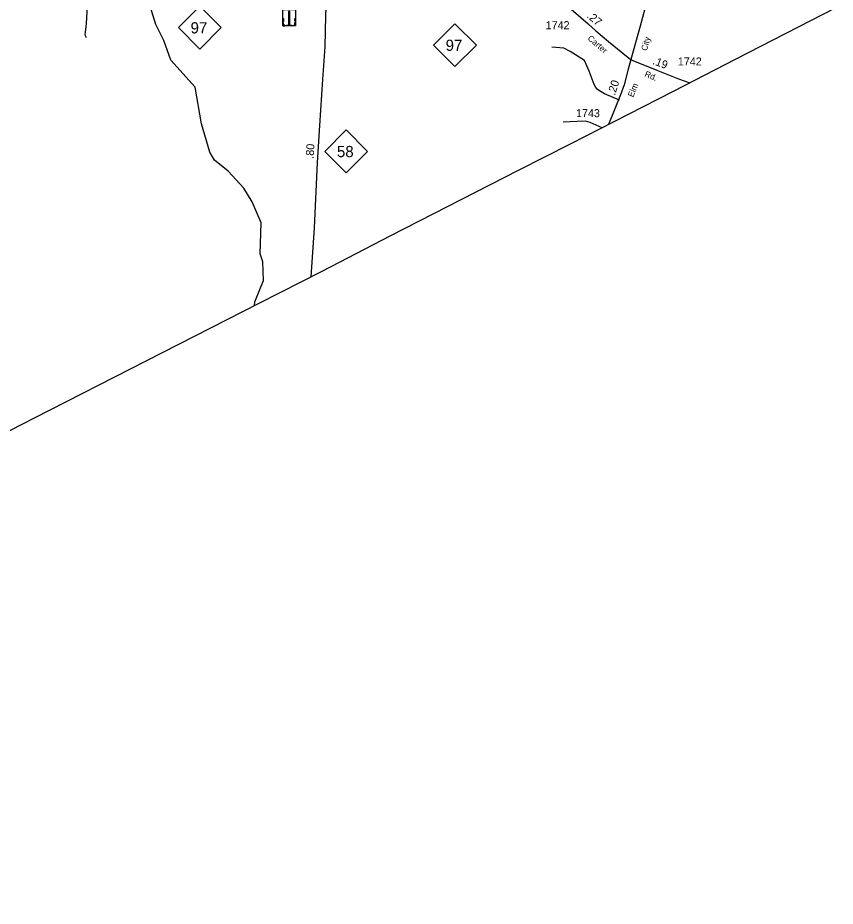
# Model space of a CAD drawing. Extents: x 2220236 to 2384410, y 720751 to 894131.
# Drawn here: x 2312183 to 2324918, y 748943 to 762781 of the extents above; entities that cross this region are included whole.
import ezdxf

# ---------------------------------------------------------------- set-up
doc = ezdxf.new("R2010")
doc.units = 0
for name, color, linetype in [('Exist Boundary Political CountyLine', 7, 'Continuous'), ('Exist Cultural Cemetery CELL', 7, 'Continuous'), ('Exist Hydrographic Misc Water Feature', 7, 'Continuous'), ('Exist Road Non-System Type 51', 7, 'Continuous'), ('Exist Road Primary NC Attributed', 7, 'Continuous'), ('Exist Road Primary NC Service Mileage Hundredths English Label', 7, 'Continuous'), ('Exist Road Primary NC Shield CELL', 7, 'Continuous'), ('Exist Road Primary NC Shield Number Label', 7, 'Continuous'), ('Exist Road Secondary Mileage Hundredths English Label', 7, 'Continuous'), ('Exist Road Secondary Type 51 Attributed', 7, 'Continuous'), ('Exist Road Secondary Type 51 Label', 7, 'Continuous'), ('Exist Road Secondary Type 51 Number Label', 7, 'Continuous')]:
    doc.layers.add(name, color=color, linetype=linetype)

msp = doc.modelspace()

# ---------------------------------------------------------------- linework, layer by layer
at = {"layer": 'Exist Boundary Political CountyLine'}
msp.add_lwpolyline([(2324918, 762929), (2323369, 762135), (2322391, 761632), (2321693, 761275), (2320800, 760815), (2319981, 760403), (2317987, 759382), (2316918, 758831), (2315940, 758332), (2312438, 756546), (2310566, 755586), (2308713, 754646), (2307603, 754075), (2306331, 753423), (2305629, 753064), (2303724, 752098), (2302269, 751355), (2301514, 750963), (2300820, 750611), (2300140, 750264), (2297549, 748943)], dxfattribs=at)
at = {"layer": 'Exist Cultural Cemetery CELL'}
for points in [[(2316310, 762909), (2316509, 762909), (2316509, 762655), (2316310, 762655)], [(2316310, 762725), (2316310, 762768), (2316321, 762768), (2316321, 762725)], [(2316419, 762880), (2316400, 762880), (2316400, 762677), (2316419, 762677)], [(2316497, 762727), (2316497, 762770), (2316509, 762770), (2316509, 762727)], [(2316343, 762655), (2316343, 762666), (2316321, 762666), (2316321, 762707), (2316310, 762707), (2316310, 762655)], [(2316367, 762666), (2316452, 762666), (2316452, 762655), (2316367, 762655)], [(2316476, 762655), (2316476, 762666), (2316498, 762666), (2316498, 762707), (2316509, 762707), (2316509, 762655)]]:
    msp.add_lwpolyline(points, close=True, dxfattribs=at)
at = {"layer": 'Exist Hydrographic Misc Water Feature'}
for points in [[(2315955, 758548), (2316012, 758688), (2316000, 758980), (2315957, 759106), (2315977, 759589), (2315832, 759912), (2315705, 760126), (2315460, 760392), (2315250, 760564), (2315174, 760689), (2315044, 761127), (2314947, 761700), (2314567, 762121), (2314456, 762429), (2314336, 762676), (2314241, 762978)], [(2315870, 758297), (2315874, 758355), (2315955, 758548)]]:
    msp.add_lwpolyline(points, dxfattribs=at)
at = {"layer": 'Exist Road Non-System Type 51'}
for points in [[(2313275, 763095), (2313265, 762974), (2313246, 762685), (2313233, 762557), (2313230, 762526), (2313234, 762505), (2313247, 762472)], [(2321014, 762113), (2320791, 762255), (2320688, 762305), (2320503, 762323)], [(2321555, 761496), (2321323, 761598), (2321243, 761644), (2321208, 761671), (2321186, 761695), (2321162, 761744), (2321082, 761948), (2321014, 762113)], [(2321287, 761066), (2321101, 761152), (2321027, 761169), (2320895, 761166), (2320679, 761157)]]:
    msp.add_lwpolyline(points, dxfattribs=at)
at = {"layer": 'Exist Road Primary NC Attributed'}
msp.add_lwpolyline([(2316756, 758748), (2316808, 759508), (2316852, 760529), (2316887, 761105), (2316937, 761818), (2316974, 762327), (2316983, 762809), (2316989, 762939)], dxfattribs=at)
at = {"layer": 'Exist Road Primary NC Shield CELL'}
for points in [[(2314688, 762627), (2315021, 762960), (2315354, 762627), (2315021, 762294)], [(2318661, 762354), (2318994, 762687), (2319327, 762354), (2318994, 762021)], [(2316967, 760700), (2317300, 761033), (2317633, 760700), (2317300, 760367)]]:
    msp.add_lwpolyline(points, close=True, dxfattribs=at)
at = {"layer": 'Exist Road Secondary Type 51 Attributed'}
for points in [[(2322202, 763899), (2322132, 763601), (2321880, 762648), (2321734, 762129)], [(2320646, 763047), (2320839, 762883), (2321068, 762688), (2321188, 762578), (2321387, 762409), (2321690, 762161), (2321734, 762129)], [(2321734, 762129), (2321692, 761981), (2321630, 761737), (2321575, 761580), (2321388, 761118)], [(2321734, 762129), (2321764, 762115), (2322140, 761967), (2322476, 761832), (2322651, 761766)]]:
    msp.add_lwpolyline(points, dxfattribs=at)

# ---------------------------------------------------------------- texts
at = {"layer": 'Exist Road Primary NC Service Mileage Hundredths English Label'}
msp.add_text('.80', height=125, rotation=86.4553, dxfattribs=at).set_placement((2316792, 760583))
at = {"layer": 'Exist Road Primary NC Shield Number Label'}
for s, p in [('97', (2314875, 762537)), ('97', (2318848, 762265)), ('58', (2317155, 760610))]:
    msp.add_text(s, height=175, dxfattribs=at).set_placement(p)
at = {"layer": 'Exist Road Secondary Mileage Hundredths English Label'}
for s, rotation, p in [('.27', 319.591, (2321039, 762794)), ('.19', 339.1993, (2322063, 762063)), ('.20', 72.1189, (2321485, 761565))]:
    msp.add_text(s, height=125, rotation=rotation, dxfattribs=at).set_placement(p)
at = {"layer": 'Exist Road Secondary Type 51 Label'}
for s, rotation, p in [('Carter', 319.7695, (2321051, 762446)), ('City', 75.1143, (2321983, 762259)), ('Rd.', 337.6246, (2321939, 761870)), ('Elm', 67.9345, (2321770, 761536))]:
    msp.add_text(s, height=95, rotation=rotation, dxfattribs=at).set_placement(p)
at = {"layer": 'Exist Road Secondary Type 51 Number Label'}
for s, p in [('1742', (2320407, 762603)), ('1742', (2322466, 762038)), ('1743', (2320880, 761233))]:
    msp.add_text(s, height=125, dxfattribs=at).set_placement(p)

doc.saveas('drawing.dxf')
